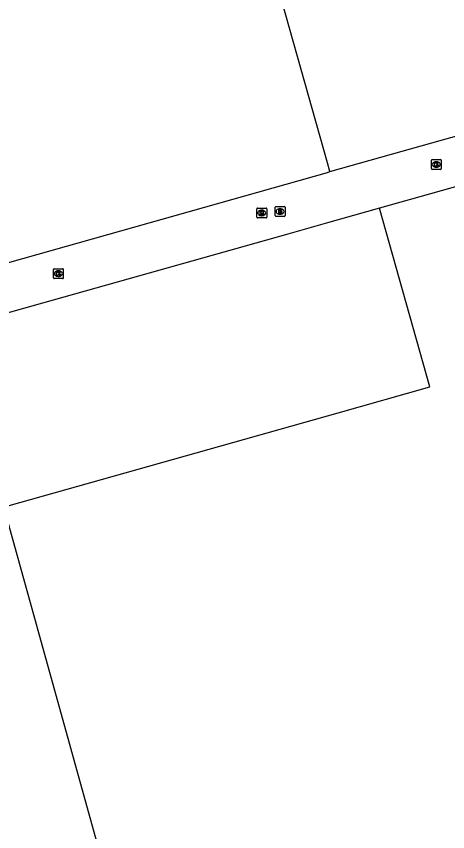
# Model space of a CAD drawing. Extents: x 159689 to 160786, y 387323 to 388339.
# Drawn here: x 159968.5 to 160012.2, y 388016 to 388098.5 of the extents above; entities that cross this region are included whole.
import ezdxf

# ---------------------------------------------------------------- set-up
doc = ezdxf.new("R2010")
doc.units = 0
for name, color, linetype in [('IMGEO_Kolk', 7, 'Continuous'), ('IMGEO_Muur', 7, 'Continuous'), ('IMGEO_Pand', 7, 'Continuous'), ('IMGEO_Rijbaan_lokaal_open', 7, 'Continuous'), ('IMGEO_Rioolput', 7, 'Continuous')]:
    doc.layers.add(name, color=color, linetype=linetype)

msp = doc.modelspace()

# ---------------------------------------------------------------- linework, layer by layer
at = {"layer": 'IMGEO_Kolk'}
for p, q in [((160010.523, 388083.123), (160010.523, 388083.975)), ((160010.598, 388084.049), (160011.45, 388084.049)), ((160011.011, 388083.829), (160011.036, 388083.829)), ((160011.524, 388083.975), (160011.524, 388083.123)), ((160011.45, 388083.049), (160010.598, 388083.049)), ((160011.034, 388083.269), (160011.009, 388083.269)), ((159992.86, 388078.211), (159992.86, 388079.063)), ((159992.935, 388079.137), (159993.787, 388079.137)), ((159993.371, 388078.357), (159993.346, 388078.357)), ((159993.348, 388078.917), (159993.373, 388078.917)), ((159993.861, 388079.063), (159993.861, 388078.211)), ((159993.787, 388078.137), (159992.935, 388078.137)), ((159972.272, 388072.065), (159972.272, 388072.917)), ((159972.347, 388072.991), (159973.199, 388072.991)), ((159972.76, 388072.771), (159972.785, 388072.771)), ((159973.273, 388072.917), (159973.273, 388072.065)), ((159973.199, 388071.991), (159972.347, 388071.991)), ((159972.783, 388072.211), (159972.758, 388072.211))]:
    msp.add_line(p, q, dxfattribs=at)
for points in [[(160010.523, 388083.123), (160010.523, 388083.975)], [(160010.598, 388084.049), (160011.45, 388084.049)], [(160010.844, 388083.749), (160010.967, 388083.749), (160010.967, 388083.598), (160011.097, 388083.749), (160011.261, 388083.749), (160011.115, 388083.598), (160011.268, 388083.349), (160011.116, 388083.349), (160011.031, 388083.513), (160010.967, 388083.446), (160010.967, 388083.349), (160010.844, 388083.349), (160010.844, 388083.749)], [(160011.524, 388083.975), (160011.524, 388083.123)], [(160011.45, 388083.049), (160010.598, 388083.049)], [(159992.86, 388078.211), (159992.86, 388079.063)], [(159992.935, 388079.137), (159993.787, 388079.137)], [(159993.181, 388078.837), (159993.304, 388078.837), (159993.304, 388078.686), (159993.434, 388078.837), (159993.598, 388078.837), (159993.452, 388078.686), (159993.605, 388078.437), (159993.453, 388078.437), (159993.368, 388078.601), (159993.304, 388078.534), (159993.304, 388078.437), (159993.181, 388078.437), (159993.181, 388078.837)], [(159993.861, 388079.063), (159993.861, 388078.211)], [(159993.787, 388078.137), (159992.935, 388078.137)], [(159972.272, 388072.065), (159972.272, 388072.917)], [(159972.347, 388072.991), (159973.199, 388072.991)], [(159972.593, 388072.691), (159972.716, 388072.691), (159972.716, 388072.54), (159972.846, 388072.691), (159973.01, 388072.691), (159972.864, 388072.54), (159973.017, 388072.291), (159972.865, 388072.291), (159972.78, 388072.455), (159972.716, 388072.388), (159972.716, 388072.291), (159972.593, 388072.291), (159972.593, 388072.691)], [(159973.273, 388072.917), (159973.273, 388072.065)], [(159973.199, 388071.991), (159972.347, 388071.991)]]:
    msp.add_lwpolyline(points, dxfattribs=at)
for centre, start, end in [((160010.6, 388083.973), 91.55205, 178.44795), ((160010.6, 388083.973), 91.55205, 178.44795), ((160011.448, 388083.973), 1.55205, 88.44795), ((160011.448, 388083.973), 1.55205, 88.44795), ((160010.6, 388083.125), 181.55205, 268.44795), ((160010.6, 388083.125), 181.55205, 268.44795), ((160011.448, 388083.125), 271.55205, 358.44795), ((160011.448, 388083.125), 271.55205, 358.44795), ((159992.937, 388079.061), 91.55205, 178.44795), ((159992.937, 388079.061), 91.55205, 178.44795), ((159993.785, 388079.061), 1.55205, 88.44795), ((159993.785, 388079.061), 1.55205, 88.44795), ((159992.937, 388078.213), 181.55205, 268.44795), ((159992.937, 388078.213), 181.55205, 268.44795), ((159993.785, 388078.213), 271.55205, 358.44795), ((159993.785, 388078.213), 271.55205, 358.44795), ((159972.349, 388072.915), 91.55205, 178.44795), ((159972.349, 388072.915), 91.55205, 178.44795), ((159973.197, 388072.915), 1.55205, 88.44795), ((159973.197, 388072.915), 1.55205, 88.44795), ((159972.349, 388072.067), 181.55205, 268.44795), ((159972.349, 388072.067), 181.55205, 268.44795), ((159973.197, 388072.067), 271.55205, 358.44795), ((159973.197, 388072.067), 271.55205, 358.44795)]:
    msp.add_arc(centre, 0.0765, start, end, dxfattribs=at)
for centre, major_axis, ratio, start_param, end_param in [((160011.01, 388083.549), (-0.387, 0.002), 0.722429, 4.712389, 7.853982), ((160011.035, 388083.549), (-0.39, 0.002), 0.717154, 1.570796, 4.712389), ((159993.347, 388078.637), (-0.387, 0.002), 0.722429, 4.712389, 7.853982), ((159993.372, 388078.637), (-0.39, 0.002), 0.717154, 1.570796, 4.712389), ((159972.759, 388072.491), (-0.387, 0.002), 0.722429, 4.712389, 7.853982), ((159972.784, 388072.491), (-0.39, 0.002), 0.717154, 1.570796, 4.712389)]:
    msp.add_ellipse(centre, major_axis=major_axis, ratio=ratio, start_param=start_param, end_param=end_param, dxfattribs=at)
at = {"layer": 'IMGEO_Muur'}
msp.add_lwpolyline([(160000.247, 388082.819), (160010.586, 388085.739)], dxfattribs=at)
at = {"layer": 'IMGEO_Pand'}
for points in [[(160000.247, 388082.819), (160000, 388083.697), (159993.49, 388106.837)], [(159942.735, 388066.58), (160000, 388082.749), (160000.247, 388082.819)], [(160015.616, 388082.027), (160005.283, 388079.115)], [(159967.236, 388048.87), (159967.564, 388048.962), (160000, 388058.095), (160001.082, 388058.4), (160010.379, 388061.018), (160005.283, 388079.115)], [(159980.963, 387999.514), (159980.828, 388000), (159967.236, 388048.87)]]:
    msp.add_lwpolyline(points, dxfattribs=at)
at = {"layer": 'IMGEO_Rijbaan_lokaal_open'}
for points in [[(160000.247, 388082.819), (160010.586, 388085.739), (160019.582, 388088.279)], [(160005.283, 388079.115), (160000, 388077.627), (159995.997, 388076.5), (159962.481, 388067.061), (159962.198, 388066.982)]]:
    msp.add_lwpolyline(points, dxfattribs=at)
at = {"layer": 'IMGEO_Rioolput'}
for p, q in [((159994.713, 388078.366), (159994.713, 388079.218)), ((159994.788, 388079.292), (159995.64, 388079.292)), ((159995.714, 388079.218), (159995.714, 388078.366)), ((159995.224, 388078.512), (159995.199, 388078.512)), ((159995.201, 388079.072), (159995.226, 388079.072)), ((159995.64, 388078.292), (159994.788, 388078.292))]:
    msp.add_line(p, q, dxfattribs=at)
for points in [[(159994.713, 388078.366), (159994.713, 388079.218)], [(159994.788, 388079.292), (159995.64, 388079.292)], [(159995.714, 388079.218), (159995.714, 388078.366)], [(159995.302, 388078.99), (159995.05, 388078.992), (159995.05, 388078.592)], [(159995.05, 388078.592), (159995.174, 388078.592), (159995.174, 388078.754), (159995.185, 388078.754)], [(159995.228, 388078.911), (159995.174, 388078.911), (159995.174, 388078.83)], [(159995.174, 388078.83), (159995.226, 388078.83)], [(159995.232, 388078.725), (159995.303, 388078.592), (159995.443, 388078.592), (159995.378, 388078.718)], [(159995.64, 388078.292), (159994.788, 388078.292)]]:
    msp.add_lwpolyline(points, dxfattribs=at)
for centre, radius, start, end in [((159994.79, 388079.216), 0.0765, 91.55205, 178.44795), ((159994.79, 388079.216), 0.0765, 91.55205, 178.44795), ((159995.638, 388079.216), 0.0765, 1.55205, 88.44795), ((159995.638, 388079.216), 0.0765, 1.55205, 88.44795), ((159994.79, 388078.368), 0.0765, 181.55205, 268.44795), ((159994.79, 388078.368), 0.0765, 181.55205, 268.44795), ((159995.184, 388078.701), 0.0533, 26.02933, 88.69889), ((159995.21, 388079.019), 0.19, 274.7715, 282.96867), ((159995.234, 388078.815), 0.0964, 77.00612, 93.18647), ((159995.248, 388078.872), 0.0378, 276.66336, 79.67722), ((159995.301, 388078.88), 0.109, 350.36119, 89.41601), ((159995.299, 388078.88), 0.112, 277.58423, 350.98172), ((159995.283, 388078.665), 0.108, 29.51342, 73.79051), ((159995.638, 388078.368), 0.0765, 271.55205, 358.44795), ((159995.638, 388078.368), 0.0765, 271.55205, 358.44795)]:
    msp.add_arc(centre, radius, start, end, dxfattribs=at)
for centre, major_axis, ratio, start_param, end_param in [((159995.2, 388078.792), (-0.387, 0.002), 0.722429, 4.712389, 7.853982), ((159995.225, 388078.792), (-0.39, 0.002), 0.717154, 1.570796, 4.712389)]:
    msp.add_ellipse(centre, major_axis=major_axis, ratio=ratio, start_param=start_param, end_param=end_param, dxfattribs=at)

doc.saveas('drawing.dxf')
